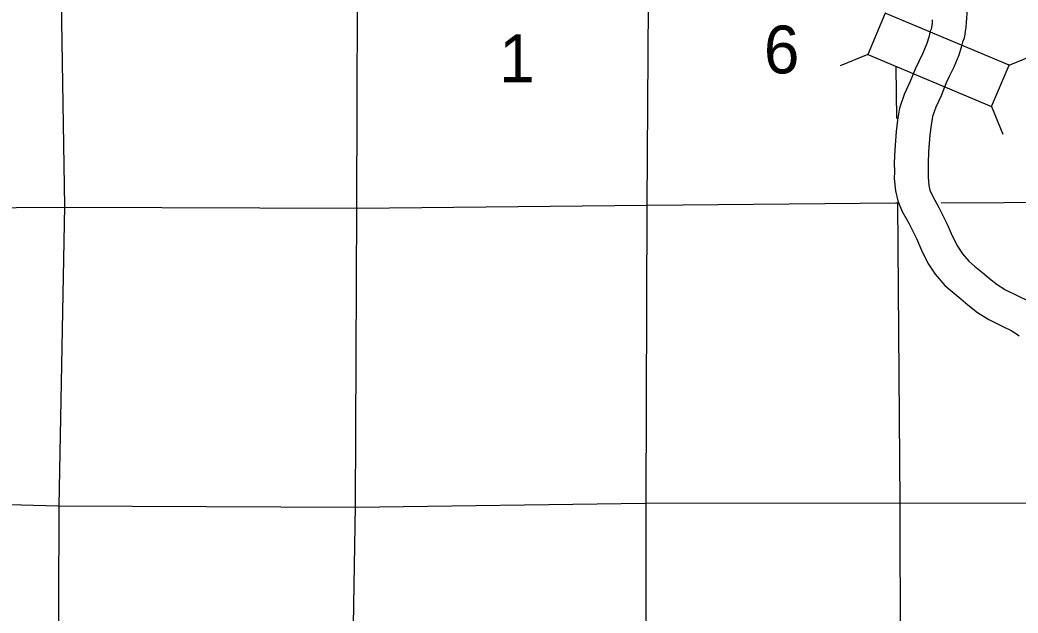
# Model space of a CAD drawing. Extents: x 77230 to 630905, y 790554 to 1662844.
# Drawn here: x 406748 to 424390, y 1571817 to 1582292 of the extents above; entities that cross this region are included whole.
import ezdxf

# ---------------------------------------------------------------- set-up
doc = ezdxf.new("R2010")
doc.units = 0
for name, color, linetype in [('Level 15', 7, 'Continuous'), ('Level 16', 7, 'Continuous'), ('Level 19', 7, 'Continuous'), ('Level 22', 7, 'Continuous')]:
    doc.layers.add(name, color=color, linetype=linetype)

msp = doc.modelspace()

# ---------------------------------------------------------------- linework, layer by layer
at = {"layer": 'Level 15'}
msp.add_lwpolyline([(417840, 1586717), (417864, 1584365), (417830, 1579015), (417810, 1573772), (417815, 1568484), (417765, 1563114), (417749, 1557907), (417758, 1552537), (417724, 1549661)], dxfattribs=at)
at = {"layer": 'Level 16'}
for points in [[(407446, 1584446), (407536, 1579006), (407433, 1573713), (407417, 1568435), (407322, 1563225), (407238, 1557970), (407168, 1552768)], [(412712, 1584452), (412696, 1578980), (412675, 1573704), (412585, 1568465), (412617, 1563165), (412520, 1557929), (412474, 1552660)], [(422231, 1581456), (422242, 1580553)], [(422287, 1579055), (422232, 1579055), (417826, 1579015), (412712, 1578964), (407528, 1578978), (404983, 1578963)], [(422260, 1579068), (422260, 1579059), (422302, 1573763), (422310, 1568489), (422377, 1563158), (422369, 1557864), (422410, 1552574)], [(441841, 1578969), (432773, 1579010), (427489, 1579078), (423029, 1579058)], [(425577, 1573752), (422272, 1573757), (417804, 1573750), (412671, 1573682), (407417, 1573705), (405059, 1573767)]]:
    msp.add_lwpolyline(points, dxfattribs=at)
at = {"layer": 'Level 19'}
for p, q in [((421733, 1581683), (421244, 1581483)), ((424230, 1581493), (424719, 1581692)), ((423923, 1580763), (424123, 1580274))]:
    msp.add_line(p, q, dxfattribs=at)
msp.add_lwpolyline([(424230, 1581493), (422040, 1582413), (421733, 1581683), (423923, 1580763)], close=True, dxfattribs=at)
at = {"layer": 'Level 22'}
for points in [[(423489, 1582481), (423473, 1582250), (423466, 1582162), (423436, 1581968), (423409, 1581902), (423390, 1581829), (423342, 1581670), (423253, 1581461), (423181, 1581308), (423122, 1581180), (423028, 1580953), (422935, 1580752), (422879, 1580585), (422852, 1580433), (422832, 1580261), (422809, 1579964), (422800, 1579763), (422804, 1579615), (422802, 1579514), (422815, 1579367), (422833, 1579286), (422883, 1579173), (422990, 1578977), (423135, 1578685), (423225, 1578480), (423317, 1578299), (423406, 1578164), (423520, 1578029), (423621, 1577945), (423765, 1577827), (423884, 1577723), (424019, 1577618), (424166, 1577527), (424385, 1577417), (424555, 1577337)], [(422874, 1582294), (422869, 1582230), (422854, 1582131), (422838, 1582093), (422812, 1581990), (422777, 1581876), (422705, 1581705), (422638, 1581561), (422573, 1581421), (422479, 1581195), (422376, 1580974), (422296, 1580733), (422259, 1580520), (422235, 1580320), (422210, 1580001), (422199, 1579769), (422204, 1579612), (422201, 1579493), (422221, 1579272), (422262, 1579096), (422344, 1578909), (422458, 1578700), (422592, 1578431), (422682, 1578224), (422798, 1577997), (422925, 1577804), (423095, 1577602), (423238, 1577482), (423378, 1577368), (423503, 1577260), (423676, 1577125), (423873, 1577003), (424122, 1576877), (424269, 1576809), (424362, 1576751), (424411, 1576711)]]:
    msp.add_lwpolyline(points, dxfattribs=at)

# ---------------------------------------------------------------- texts
at = {"layer": 'Level 16'}
for s, p in [('6', (419897, 1581348)), ('1', (415217, 1581191))]:
    msp.add_text(s, height=845, dxfattribs=at).set_placement(p)

doc.saveas('drawing.dxf')
